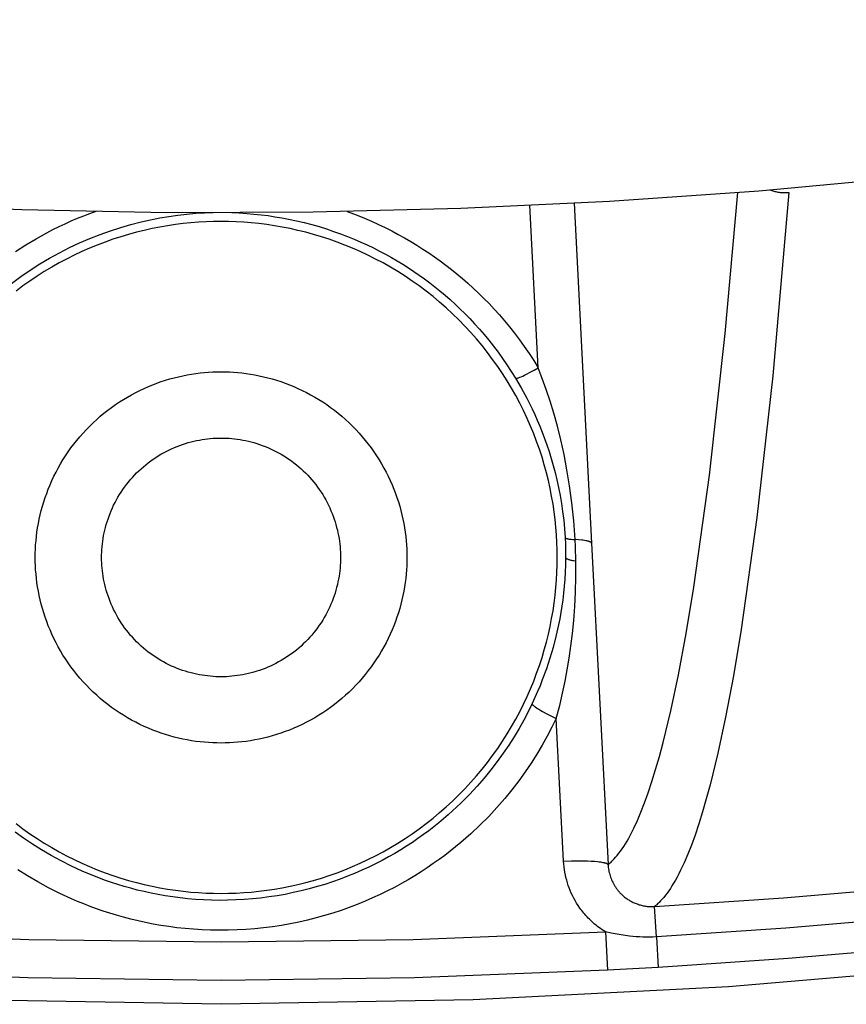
# Model space of a CAD drawing. Header units: millimetres. Extents: x -2637 to -1637, y 678 to 1678.
# Tile 269 of 348: x -2036 to -2027, y 1347 to 1358. Entities that reach past the tile are written whole.
import ezdxf

# ---------------------------------------------------------------- set-up
doc = ezdxf.new("R2010")
doc.units = ezdxf.units.MM
doc.layers.add('Make2D$B.SHOW mini', color=7, linetype='Continuous', true_color=0x000000)

msp = doc.modelspace()

# ---------------------------------------------------------------- linework, layer by layer
at = {"layer": 'Make2D$B.SHOW mini', "color": 18, "lineweight": -3, "true_color": 0x000000}
for points in [[(-2037.642, 1356.259), (-2035.968, 1356.19), (-2034.329, 1356.159), (-2032.675, 1356.163), (-2031.008, 1356.205), (-2029.329, 1356.285), (-2027.638, 1356.403), (-2025.938, 1356.561), (-2024.228, 1356.759), (-2022.511, 1356.998), (-2020.788, 1357.279), (-2019.061, 1357.602), (-2017.33, 1357.968), (-2015.597, 1358.378), (-2013.865, 1358.831), (-2012.133, 1359.329), (-2010.405, 1359.871), (-2008.681, 1360.458)], [(-2029.343, 1348.781), (-2029.335, 1348.788), (-2029.327, 1348.795), (-2029.318, 1348.803), (-2029.31, 1348.81), (-2029.301, 1348.819), (-2029.293, 1348.827), (-2029.275, 1348.845), (-2029.258, 1348.865), (-2029.24, 1348.886), (-2029.222, 1348.909), (-2029.204, 1348.933), (-2029.185, 1348.959), (-2029.167, 1348.987), (-2029.148, 1349.017), (-2029.129, 1349.048), (-2029.11, 1349.081), (-2029.091, 1349.117), (-2029.071, 1349.154), (-2029.052, 1349.194), (-2029.012, 1349.28), (-2028.972, 1349.375), (-2028.931, 1349.48), (-2028.89, 1349.594), (-2028.848, 1349.72), (-2028.806, 1349.856), (-2028.763, 1350.004), (-2028.721, 1350.163), (-2028.634, 1350.52), (-2028.547, 1350.929), (-2028.46, 1351.395), (-2028.373, 1351.921), (-2028.197, 1353.185), (-2028.02, 1354.788), (-2027.877, 1356.384)], [(-2027.299, 1356.384), (-2027.482, 1354.311), (-2027.661, 1352.706), (-2027.839, 1351.442), (-2027.927, 1350.915), (-2028.015, 1350.45), (-2028.103, 1350.041), (-2028.19, 1349.684), (-2028.233, 1349.525), (-2028.276, 1349.378), (-2028.318, 1349.241), (-2028.36, 1349.116), (-2028.402, 1349.002), (-2028.443, 1348.898), (-2028.484, 1348.803), (-2028.524, 1348.717), (-2028.543, 1348.678), (-2028.563, 1348.641), (-2028.582, 1348.605), (-2028.602, 1348.572), (-2028.621, 1348.541), (-2028.639, 1348.511), (-2028.658, 1348.484), (-2028.677, 1348.458), (-2028.695, 1348.434), (-2028.713, 1348.411), (-2028.731, 1348.39), (-2028.749, 1348.371), (-2028.766, 1348.353), (-2028.775, 1348.344), (-2028.783, 1348.336), (-2028.792, 1348.328), (-2028.8, 1348.321), (-2028.809, 1348.314), (-2028.817, 1348.307)], [(-2027.513, 1356.413), (-2027.504, 1356.41), (-2027.494, 1356.406), (-2027.483, 1356.403), (-2027.471, 1356.399), (-2027.459, 1356.396), (-2027.447, 1356.393), (-2027.435, 1356.391), (-2027.423, 1356.388), (-2027.411, 1356.387), (-2027.399, 1356.385), (-2027.387, 1356.384), (-2027.374, 1356.383), (-2027.362, 1356.382), (-2027.349, 1356.382), (-2027.337, 1356.382), (-2027.324, 1356.382), (-2027.311, 1356.383), (-2027.299, 1356.384)], [(-2030.132, 1354.401), (-2030.227, 1356.241)], [(-2029.728, 1356.262), (-2029.53, 1352.418)], [(-2036.085, 1355.355), (-2035.981, 1355.432), (-2035.874, 1355.505), (-2035.766, 1355.575), (-2035.656, 1355.641), (-2035.544, 1355.702), (-2035.431, 1355.76), (-2035.316, 1355.814), (-2035.201, 1355.863), (-2035.085, 1355.909), (-2034.968, 1355.951), (-2034.852, 1355.988), (-2034.736, 1356.022), (-2034.621, 1356.052), (-2034.515, 1356.075), (-2034.411, 1356.096), (-2034.308, 1356.113), (-2034.205, 1356.128), (-2034.104, 1356.139), (-2034.003, 1356.148), (-2033.904, 1356.154), (-2033.807, 1356.157)], [(-2036.042, 1355.715), (-2035.925, 1355.79), (-2035.806, 1355.861), (-2035.686, 1355.928), (-2035.617, 1355.964), (-2035.549, 1355.998), (-2035.48, 1356.03), (-2035.41, 1356.062), (-2035.34, 1356.092), (-2035.27, 1356.12), (-2035.2, 1356.147), (-2035.13, 1356.173)], [(-2033.596, 1356.156), (-2033.511, 1356.153), (-2033.428, 1356.147), (-2033.346, 1356.14), (-2033.266, 1356.132), (-2033.186, 1356.122), (-2033.108, 1356.11), (-2033.031, 1356.097), (-2032.955, 1356.083), (-2032.866, 1356.064), (-2032.778, 1356.043), (-2032.692, 1356.021), (-2032.608, 1355.997), (-2032.525, 1355.971), (-2032.445, 1355.944), (-2032.366, 1355.916), (-2032.289, 1355.886), (-2032.213, 1355.855), (-2032.139, 1355.823), (-2032.067, 1355.79), (-2031.996, 1355.756), (-2031.926, 1355.721), (-2031.858, 1355.685), (-2031.792, 1355.648), (-2031.726, 1355.61), (-2031.663, 1355.571), (-2031.6, 1355.531), (-2031.538, 1355.491), (-2031.478, 1355.449), (-2031.418, 1355.406), (-2031.359, 1355.362), (-2031.301, 1355.316), (-2031.243, 1355.27), (-2031.186, 1355.222), (-2031.129, 1355.172), (-2031.073, 1355.121), (-2031.017, 1355.068), (-2030.961, 1355.014), (-2030.907, 1354.957), (-2030.852, 1354.899), (-2030.798, 1354.839), (-2030.744, 1354.777), (-2030.691, 1354.712), (-2030.639, 1354.646), (-2030.587, 1354.578), (-2030.536, 1354.507), (-2030.487, 1354.435), (-2030.438, 1354.36), (-2030.39, 1354.284)], [(-2032.293, 1356.17), (-2032.178, 1356.126), (-2032.096, 1356.093), (-2032.017, 1356.059), (-2031.939, 1356.023), (-2031.862, 1355.986), (-2031.788, 1355.948), (-2031.714, 1355.91), (-2031.643, 1355.87), (-2031.572, 1355.829), (-2031.503, 1355.787), (-2031.436, 1355.744), (-2031.369, 1355.7), (-2031.304, 1355.655), (-2031.24, 1355.609), (-2031.176, 1355.561), (-2031.113, 1355.513), (-2031.051, 1355.462), (-2030.99, 1355.41), (-2030.928, 1355.357), (-2030.868, 1355.302), (-2030.807, 1355.245), (-2030.748, 1355.186), (-2030.689, 1355.126), (-2030.63, 1355.063), (-2030.572, 1354.999), (-2030.514, 1354.932), (-2030.457, 1354.863), (-2030.401, 1354.792), (-2030.345, 1354.718), (-2030.29, 1354.642), (-2030.237, 1354.564), (-2030.184, 1354.484), (-2030.132, 1354.401)], [(-2029.917, 1352.256), (-2029.918, 1352.34), (-2029.921, 1352.425), (-2029.926, 1352.511), (-2029.933, 1352.597), (-2029.941, 1352.684), (-2029.952, 1352.772), (-2029.965, 1352.859), (-2029.981, 1352.947), (-2029.998, 1353.036), (-2030.018, 1353.124), (-2030.04, 1353.213), (-2030.064, 1353.302), (-2030.09, 1353.39), (-2030.119, 1353.479), (-2030.151, 1353.567), (-2030.184, 1353.655), (-2030.22, 1353.742), (-2030.258, 1353.829), (-2030.299, 1353.916), (-2030.342, 1354.001), (-2030.387, 1354.086), (-2030.435, 1354.17), (-2030.485, 1354.253), (-2030.537, 1354.335), (-2030.591, 1354.416), (-2030.648, 1354.496), (-2030.706, 1354.574), (-2030.767, 1354.651), (-2030.83, 1354.727), (-2030.895, 1354.8), (-2030.962, 1354.873), (-2031.03, 1354.943), (-2031.101, 1355.012), (-2031.173, 1355.078), (-2031.247, 1355.143), (-2031.322, 1355.206), (-2031.399, 1355.267), (-2031.477, 1355.326), (-2031.557, 1355.382), (-2031.638, 1355.437), (-2031.72, 1355.489), (-2031.803, 1355.539), (-2031.887, 1355.586), (-2031.972, 1355.631), (-2032.058, 1355.674), (-2032.144, 1355.715), (-2032.231, 1355.753), (-2032.319, 1355.789), (-2032.406, 1355.823), (-2032.495, 1355.854), (-2032.583, 1355.883), (-2032.672, 1355.909), (-2032.76, 1355.934), (-2032.849, 1355.955), (-2032.937, 1355.975), (-2033.026, 1355.993), (-2033.114, 1356.008), (-2033.202, 1356.021), (-2033.289, 1356.032), (-2033.376, 1356.041), (-2033.462, 1356.047), (-2033.548, 1356.052), (-2033.633, 1356.055), (-2033.717, 1356.056), (-2033.802, 1356.055), (-2033.887, 1356.052), (-2033.972, 1356.047), (-2034.059, 1356.041), (-2034.146, 1356.032), (-2034.233, 1356.021), (-2034.321, 1356.008), (-2034.409, 1355.993), (-2034.497, 1355.975), (-2034.586, 1355.955), (-2034.674, 1355.934), (-2034.763, 1355.909), (-2034.851, 1355.883), (-2034.94, 1355.854), (-2035.028, 1355.823), (-2035.116, 1355.789), (-2035.204, 1355.753), (-2035.29, 1355.715), (-2035.377, 1355.674), (-2035.463, 1355.631), (-2035.548, 1355.586), (-2035.632, 1355.539), (-2035.715, 1355.489), (-2035.797, 1355.437), (-2035.878, 1355.382), (-2035.957, 1355.326), (-2036.035, 1355.267)], [(-2033.717, 1350.156), (-2033.764, 1350.157), (-2033.811, 1350.158), (-2033.858, 1350.161), (-2033.906, 1350.165), (-2033.954, 1350.169), (-2034.002, 1350.175), (-2034.051, 1350.183), (-2034.099, 1350.191), (-2034.148, 1350.201), (-2034.197, 1350.212), (-2034.246, 1350.224), (-2034.295, 1350.237), (-2034.344, 1350.252), (-2034.393, 1350.268), (-2034.442, 1350.285), (-2034.49, 1350.303), (-2034.539, 1350.323), (-2034.587, 1350.344), (-2034.634, 1350.367), (-2034.682, 1350.391), (-2034.729, 1350.416), (-2034.775, 1350.442), (-2034.821, 1350.47), (-2034.866, 1350.498), (-2034.911, 1350.528), (-2034.955, 1350.56), (-2034.998, 1350.592), (-2035.041, 1350.626), (-2035.083, 1350.66), (-2035.123, 1350.696), (-2035.163, 1350.733), (-2035.202, 1350.771), (-2035.24, 1350.81), (-2035.277, 1350.85), (-2035.313, 1350.891), (-2035.348, 1350.932), (-2035.381, 1350.975), (-2035.414, 1351.018), (-2035.445, 1351.062), (-2035.475, 1351.107), (-2035.504, 1351.152), (-2035.531, 1351.198), (-2035.558, 1351.245), (-2035.583, 1351.291), (-2035.606, 1351.339), (-2035.629, 1351.387), (-2035.65, 1351.435), (-2035.67, 1351.483), (-2035.688, 1351.532), (-2035.706, 1351.58), (-2035.722, 1351.629), (-2035.736, 1351.678), (-2035.75, 1351.727), (-2035.762, 1351.776), (-2035.773, 1351.825), (-2035.782, 1351.874), (-2035.791, 1351.923), (-2035.798, 1351.971), (-2035.804, 1352.019), (-2035.809, 1352.067), (-2035.813, 1352.115), (-2035.815, 1352.162), (-2035.817, 1352.209), (-2035.817, 1352.256), (-2035.817, 1352.303), (-2035.815, 1352.35), (-2035.813, 1352.397), (-2035.809, 1352.445), (-2035.804, 1352.493), (-2035.798, 1352.541), (-2035.791, 1352.589), (-2035.782, 1352.638), (-2035.773, 1352.687), (-2035.762, 1352.736), (-2035.75, 1352.785), (-2035.736, 1352.834), (-2035.722, 1352.883), (-2035.706, 1352.932), (-2035.688, 1352.98), (-2035.67, 1353.029), (-2035.65, 1353.077), (-2035.629, 1353.125), (-2035.606, 1353.173), (-2035.583, 1353.221), (-2035.558, 1353.267), (-2035.531, 1353.314), (-2035.504, 1353.36), (-2035.475, 1353.405), (-2035.445, 1353.45), (-2035.414, 1353.494), (-2035.381, 1353.537), (-2035.348, 1353.58), (-2035.313, 1353.621), (-2035.277, 1353.662), (-2035.24, 1353.702), (-2035.202, 1353.741), (-2035.163, 1353.779), (-2035.123, 1353.816), (-2035.083, 1353.852), (-2035.041, 1353.886), (-2034.998, 1353.92), (-2034.955, 1353.952), (-2034.911, 1353.984), (-2034.866, 1354.014), (-2034.821, 1354.043), (-2034.775, 1354.07), (-2034.729, 1354.096), (-2034.682, 1354.121), (-2034.634, 1354.145), (-2034.587, 1354.168), (-2034.539, 1354.189), (-2034.49, 1354.209), (-2034.442, 1354.227), (-2034.393, 1354.244), (-2034.344, 1354.26), (-2034.295, 1354.275), (-2034.246, 1354.288), (-2034.197, 1354.3), (-2034.148, 1354.311), (-2034.099, 1354.321), (-2034.051, 1354.329), (-2034.002, 1354.337), (-2033.954, 1354.343), (-2033.906, 1354.348), (-2033.858, 1354.351), (-2033.811, 1354.354), (-2033.764, 1354.355), (-2033.717, 1354.356)], [(-2033.717, 1354.356), (-2033.671, 1354.355), (-2033.624, 1354.354), (-2033.576, 1354.351), (-2033.529, 1354.348), (-2033.481, 1354.343), (-2033.432, 1354.337), (-2033.384, 1354.329), (-2033.335, 1354.321), (-2033.286, 1354.311), (-2033.237, 1354.3), (-2033.188, 1354.288), (-2033.139, 1354.275), (-2033.09, 1354.26), (-2033.042, 1354.244), (-2032.993, 1354.227), (-2032.944, 1354.209), (-2032.896, 1354.189), (-2032.848, 1354.168), (-2032.8, 1354.145), (-2032.753, 1354.121), (-2032.706, 1354.096), (-2032.659, 1354.07), (-2032.613, 1354.043), (-2032.568, 1354.014), (-2032.523, 1353.984), (-2032.479, 1353.952), (-2032.436, 1353.92), (-2032.394, 1353.886), (-2032.352, 1353.852), (-2032.311, 1353.816), (-2032.271, 1353.779), (-2032.232, 1353.741), (-2032.194, 1353.702), (-2032.157, 1353.662), (-2032.122, 1353.621), (-2032.087, 1353.58), (-2032.053, 1353.537), (-2032.021, 1353.494), (-2031.99, 1353.45), (-2031.96, 1353.405), (-2031.931, 1353.36), (-2031.903, 1353.314), (-2031.877, 1353.267), (-2031.852, 1353.221), (-2031.828, 1353.173), (-2031.806, 1353.125), (-2031.785, 1353.077), (-2031.765, 1353.029), (-2031.746, 1352.98), (-2031.729, 1352.932), (-2031.713, 1352.883), (-2031.698, 1352.834), (-2031.685, 1352.785), (-2031.673, 1352.736), (-2031.662, 1352.687), (-2031.652, 1352.638), (-2031.644, 1352.589), (-2031.637, 1352.541), (-2031.631, 1352.493), (-2031.626, 1352.445), (-2031.622, 1352.397), (-2031.619, 1352.35), (-2031.618, 1352.303), (-2031.617, 1352.256), (-2031.618, 1352.209), (-2031.619, 1352.162), (-2031.622, 1352.115), (-2031.626, 1352.067), (-2031.631, 1352.019), (-2031.637, 1351.971), (-2031.644, 1351.923), (-2031.652, 1351.874), (-2031.662, 1351.825), (-2031.673, 1351.776), (-2031.685, 1351.727), (-2031.698, 1351.678), (-2031.713, 1351.629), (-2031.729, 1351.58), (-2031.746, 1351.532), (-2031.765, 1351.483), (-2031.785, 1351.435), (-2031.806, 1351.387), (-2031.828, 1351.339), (-2031.852, 1351.291), (-2031.877, 1351.245), (-2031.903, 1351.198), (-2031.931, 1351.152), (-2031.96, 1351.107), (-2031.99, 1351.062), (-2032.021, 1351.018), (-2032.053, 1350.975), (-2032.087, 1350.932), (-2032.122, 1350.891), (-2032.157, 1350.85), (-2032.194, 1350.81), (-2032.232, 1350.771), (-2032.271, 1350.733), (-2032.311, 1350.696), (-2032.352, 1350.66), (-2032.394, 1350.626), (-2032.436, 1350.592), (-2032.479, 1350.56), (-2032.523, 1350.528), (-2032.568, 1350.498), (-2032.613, 1350.47), (-2032.659, 1350.442), (-2032.706, 1350.416), (-2032.753, 1350.391), (-2032.8, 1350.367), (-2032.848, 1350.344), (-2032.896, 1350.323), (-2032.944, 1350.303), (-2032.993, 1350.285), (-2033.042, 1350.268), (-2033.09, 1350.252), (-2033.139, 1350.237), (-2033.188, 1350.224), (-2033.237, 1350.212), (-2033.286, 1350.201), (-2033.335, 1350.191), (-2033.384, 1350.183), (-2033.432, 1350.175), (-2033.481, 1350.169), (-2033.529, 1350.165), (-2033.576, 1350.161), (-2033.624, 1350.158), (-2033.671, 1350.157), (-2033.717, 1350.156)], [(-2030.39, 1354.284), (-2030.39, 1354.284), (-2030.39, 1354.284), (-2030.39, 1354.284), (-2030.39, 1354.283), (-2030.39, 1354.283), (-2030.389, 1354.283), (-2030.389, 1354.283), (-2030.389, 1354.283), (-2030.389, 1354.283), (-2030.389, 1354.283), (-2030.389, 1354.283), (-2030.388, 1354.283), (-2030.388, 1354.282), (-2030.388, 1354.282), (-2030.388, 1354.282), (-2030.387, 1354.282), (-2030.387, 1354.282), (-2030.387, 1354.282), (-2030.387, 1354.282), (-2030.386, 1354.282), (-2030.386, 1354.282), (-2030.386, 1354.282), (-2030.385, 1354.282), (-2030.385, 1354.282), (-2030.385, 1354.282), (-2030.384, 1354.282), (-2030.383, 1354.282), (-2030.382, 1354.282), (-2030.382, 1354.282), (-2030.381, 1354.282), (-2030.38, 1354.282), (-2030.379, 1354.282), (-2030.378, 1354.282), (-2030.377, 1354.282), (-2030.375, 1354.283), (-2030.373, 1354.283), (-2030.371, 1354.283), (-2030.368, 1354.284), (-2030.366, 1354.285), (-2030.36, 1354.286), (-2030.354, 1354.288), (-2030.348, 1354.291), (-2030.341, 1354.293), (-2030.325, 1354.3), (-2030.307, 1354.307), (-2030.288, 1354.316), (-2030.267, 1354.327), (-2030.223, 1354.35), (-2030.177, 1354.375), (-2030.132, 1354.401)], [(-2029.717, 1352.458), (-2029.732, 1352.671), (-2029.753, 1352.873), (-2029.778, 1353.066), (-2029.808, 1353.248), (-2029.841, 1353.42), (-2029.878, 1353.584), (-2029.916, 1353.739), (-2029.957, 1353.886), (-2029.999, 1354.024), (-2030.042, 1354.155), (-2030.087, 1354.281), (-2030.132, 1354.401)], [(-2030.39, 1354.284), (-2030.326, 1354.173), (-2030.263, 1354.058), (-2030.203, 1353.936), (-2030.173, 1353.873), (-2030.144, 1353.808), (-2030.116, 1353.741), (-2030.088, 1353.672), (-2030.061, 1353.601), (-2030.035, 1353.528), (-2030.01, 1353.453), (-2029.986, 1353.376), (-2029.963, 1353.297), (-2029.942, 1353.215), (-2029.921, 1353.132), (-2029.903, 1353.046), (-2029.885, 1352.958), (-2029.87, 1352.867), (-2029.857, 1352.774), (-2029.845, 1352.678), (-2029.836, 1352.58), (-2029.829, 1352.48)], [(-2035.067, 1352.256), (-2035.067, 1352.286), (-2035.066, 1352.316), (-2035.064, 1352.347), (-2035.062, 1352.377), (-2035.059, 1352.408), (-2035.055, 1352.439), (-2035.05, 1352.47), (-2035.045, 1352.502), (-2035.039, 1352.533), (-2035.032, 1352.564), (-2035.024, 1352.596), (-2035.015, 1352.627), (-2035.006, 1352.659), (-2034.995, 1352.69), (-2034.984, 1352.722), (-2034.972, 1352.753), (-2034.96, 1352.784), (-2034.946, 1352.815), (-2034.932, 1352.846), (-2034.916, 1352.876), (-2034.9, 1352.906), (-2034.883, 1352.936), (-2034.866, 1352.966), (-2034.847, 1352.995), (-2034.828, 1353.023), (-2034.808, 1353.052), (-2034.787, 1353.08), (-2034.765, 1353.107), (-2034.743, 1353.134), (-2034.72, 1353.16), (-2034.696, 1353.186), (-2034.672, 1353.211), (-2034.647, 1353.235), (-2034.621, 1353.259), (-2034.595, 1353.282), (-2034.568, 1353.304), (-2034.541, 1353.326), (-2034.513, 1353.347), (-2034.485, 1353.367), (-2034.456, 1353.386), (-2034.427, 1353.404), (-2034.397, 1353.422), (-2034.367, 1353.439), (-2034.337, 1353.455), (-2034.307, 1353.47), (-2034.276, 1353.485), (-2034.245, 1353.498), (-2034.214, 1353.511), (-2034.183, 1353.523), (-2034.152, 1353.534), (-2034.12, 1353.544), (-2034.089, 1353.554), (-2034.057, 1353.563), (-2034.026, 1353.57), (-2033.994, 1353.577), (-2033.963, 1353.583), (-2033.932, 1353.589), (-2033.9, 1353.594), (-2033.869, 1353.597), (-2033.839, 1353.601), (-2033.808, 1353.603), (-2033.777, 1353.605), (-2033.747, 1353.606), (-2033.717, 1353.606), (-2033.687, 1353.606), (-2033.657, 1353.605), (-2033.627, 1353.603), (-2033.596, 1353.601), (-2033.565, 1353.597), (-2033.534, 1353.594), (-2033.503, 1353.589), (-2033.472, 1353.583), (-2033.44, 1353.577), (-2033.409, 1353.57), (-2033.377, 1353.563), (-2033.346, 1353.554), (-2033.314, 1353.544), (-2033.283, 1353.534), (-2033.252, 1353.523), (-2033.22, 1353.511), (-2033.189, 1353.498), (-2033.158, 1353.485), (-2033.128, 1353.47), (-2033.097, 1353.455), (-2033.067, 1353.439), (-2033.037, 1353.422), (-2033.008, 1353.404), (-2032.979, 1353.386), (-2032.95, 1353.367), (-2032.922, 1353.347), (-2032.894, 1353.326), (-2032.866, 1353.304), (-2032.84, 1353.282), (-2032.813, 1353.259), (-2032.788, 1353.235), (-2032.763, 1353.211), (-2032.738, 1353.186), (-2032.715, 1353.16), (-2032.692, 1353.134), (-2032.669, 1353.107), (-2032.648, 1353.08), (-2032.627, 1353.052), (-2032.607, 1353.023), (-2032.587, 1352.995), (-2032.569, 1352.966), (-2032.551, 1352.936), (-2032.534, 1352.906), (-2032.518, 1352.876), (-2032.503, 1352.846), (-2032.488, 1352.815), (-2032.475, 1352.784), (-2032.462, 1352.753), (-2032.45, 1352.722), (-2032.439, 1352.69), (-2032.429, 1352.659), (-2032.419, 1352.627), (-2032.411, 1352.596), (-2032.403, 1352.564), (-2032.396, 1352.533), (-2032.39, 1352.502), (-2032.384, 1352.47), (-2032.38, 1352.439), (-2032.376, 1352.408), (-2032.373, 1352.377), (-2032.37, 1352.347), (-2032.369, 1352.316), (-2032.368, 1352.286), (-2032.367, 1352.256)], [(-2029.829, 1352.48), (-2029.826, 1352.406), (-2029.824, 1352.331), (-2029.823, 1352.256)], [(-2029.829, 1352.479), (-2029.829, 1352.479), (-2029.829, 1352.479), (-2029.828, 1352.479), (-2029.828, 1352.479), (-2029.828, 1352.479), (-2029.828, 1352.478), (-2029.828, 1352.478), (-2029.828, 1352.478), (-2029.828, 1352.478), (-2029.828, 1352.478), (-2029.828, 1352.478), (-2029.827, 1352.477), (-2029.827, 1352.477), (-2029.827, 1352.477), (-2029.827, 1352.477), (-2029.826, 1352.476), (-2029.826, 1352.476), (-2029.826, 1352.476), (-2029.825, 1352.476), (-2029.825, 1352.475), (-2029.825, 1352.475), (-2029.825, 1352.475), (-2029.824, 1352.475), (-2029.824, 1352.475), (-2029.823, 1352.474), (-2029.822, 1352.474), (-2029.821, 1352.473), (-2029.82, 1352.473), (-2029.819, 1352.472), (-2029.818, 1352.472), (-2029.817, 1352.471), (-2029.816, 1352.471), (-2029.814, 1352.47), (-2029.811, 1352.469), (-2029.809, 1352.469), (-2029.806, 1352.468), (-2029.802, 1352.467), (-2029.795, 1352.466), (-2029.788, 1352.464), (-2029.779, 1352.463), (-2029.77, 1352.462), (-2029.761, 1352.461), (-2029.74, 1352.459), (-2029.717, 1352.458)], [(-2029.709, 1352.216), (-2029.713, 1352.377), (-2029.717, 1352.458)], [(-2029.53, 1352.418), (-2029.53, 1352.418), (-2029.53, 1352.418), (-2029.53, 1352.419), (-2029.531, 1352.419), (-2029.531, 1352.419), (-2029.531, 1352.419), (-2029.531, 1352.419), (-2029.531, 1352.42), (-2029.531, 1352.42), (-2029.531, 1352.42), (-2029.531, 1352.42), (-2029.531, 1352.421), (-2029.531, 1352.421), (-2029.531, 1352.421), (-2029.532, 1352.421), (-2029.532, 1352.421), (-2029.532, 1352.422), (-2029.532, 1352.422), (-2029.532, 1352.422), (-2029.532, 1352.422), (-2029.533, 1352.423), (-2029.533, 1352.423), (-2029.533, 1352.423), (-2029.534, 1352.424), (-2029.534, 1352.424), (-2029.535, 1352.425), (-2029.535, 1352.425), (-2029.536, 1352.425), (-2029.536, 1352.426), (-2029.537, 1352.426), (-2029.537, 1352.427), (-2029.538, 1352.427), (-2029.538, 1352.428), (-2029.539, 1352.428), (-2029.54, 1352.429), (-2029.542, 1352.43), (-2029.543, 1352.43), (-2029.545, 1352.431), (-2029.546, 1352.432), (-2029.548, 1352.433), (-2029.55, 1352.433), (-2029.552, 1352.434), (-2029.556, 1352.436), (-2029.561, 1352.437), (-2029.566, 1352.439), (-2029.571, 1352.44), (-2029.576, 1352.441), (-2029.582, 1352.443), (-2029.595, 1352.445), (-2029.609, 1352.448), (-2029.625, 1352.45), (-2029.641, 1352.452), (-2029.678, 1352.455), (-2029.717, 1352.458)], [(-2029.53, 1352.418), (-2029.343, 1348.781)], [(-2036.035, 1349.245), (-2035.957, 1349.186), (-2035.878, 1349.13), (-2035.797, 1349.075), (-2035.715, 1349.023), (-2035.632, 1348.973), (-2035.548, 1348.926), (-2035.463, 1348.881), (-2035.377, 1348.838), (-2035.29, 1348.797), (-2035.204, 1348.759), (-2035.116, 1348.723), (-2035.028, 1348.689), (-2034.94, 1348.658), (-2034.851, 1348.629), (-2034.763, 1348.603), (-2034.674, 1348.578), (-2034.586, 1348.557), (-2034.497, 1348.537), (-2034.409, 1348.519), (-2034.321, 1348.504), (-2034.233, 1348.491), (-2034.146, 1348.48), (-2034.059, 1348.471), (-2033.972, 1348.465), (-2033.887, 1348.46), (-2033.802, 1348.457), (-2033.717, 1348.456), (-2033.633, 1348.457), (-2033.548, 1348.46), (-2033.462, 1348.465), (-2033.376, 1348.471), (-2033.289, 1348.48), (-2033.202, 1348.491), (-2033.114, 1348.504), (-2033.026, 1348.519), (-2032.937, 1348.537), (-2032.849, 1348.557), (-2032.76, 1348.578), (-2032.672, 1348.603), (-2032.583, 1348.629), (-2032.495, 1348.658), (-2032.406, 1348.689), (-2032.319, 1348.723), (-2032.231, 1348.759), (-2032.144, 1348.797), (-2032.058, 1348.838), (-2031.972, 1348.881), (-2031.887, 1348.926), (-2031.803, 1348.973), (-2031.72, 1349.023), (-2031.638, 1349.075), (-2031.557, 1349.13), (-2031.477, 1349.186), (-2031.399, 1349.245), (-2031.322, 1349.306), (-2031.247, 1349.369), (-2031.173, 1349.434), (-2031.101, 1349.5), (-2031.03, 1349.569), (-2030.962, 1349.639), (-2030.895, 1349.712), (-2030.83, 1349.785), (-2030.767, 1349.861), (-2030.706, 1349.938), (-2030.648, 1350.016), (-2030.591, 1350.096), (-2030.537, 1350.177), (-2030.485, 1350.259), (-2030.435, 1350.342), (-2030.387, 1350.426), (-2030.342, 1350.511), (-2030.299, 1350.596), (-2030.258, 1350.683), (-2030.22, 1350.77), (-2030.184, 1350.857), (-2030.151, 1350.945), (-2030.119, 1351.033), (-2030.09, 1351.122), (-2030.064, 1351.21), (-2030.04, 1351.299), (-2030.018, 1351.388), (-2029.998, 1351.476), (-2029.981, 1351.565), (-2029.965, 1351.653), (-2029.952, 1351.74), (-2029.941, 1351.828), (-2029.933, 1351.915), (-2029.926, 1352.001), (-2029.921, 1352.087), (-2029.918, 1352.172), (-2029.917, 1352.256)], [(-2032.367, 1352.256), (-2032.368, 1352.226), (-2032.369, 1352.196), (-2032.37, 1352.165), (-2032.373, 1352.135), (-2032.376, 1352.104), (-2032.38, 1352.073), (-2032.384, 1352.042), (-2032.39, 1352.01), (-2032.396, 1351.979), (-2032.403, 1351.948), (-2032.411, 1351.916), (-2032.419, 1351.885), (-2032.429, 1351.853), (-2032.439, 1351.822), (-2032.45, 1351.79), (-2032.462, 1351.759), (-2032.475, 1351.728), (-2032.488, 1351.697), (-2032.503, 1351.666), (-2032.518, 1351.636), (-2032.534, 1351.606), (-2032.551, 1351.576), (-2032.569, 1351.546), (-2032.587, 1351.517), (-2032.607, 1351.489), (-2032.627, 1351.46), (-2032.648, 1351.432), (-2032.669, 1351.405), (-2032.692, 1351.378), (-2032.715, 1351.352), (-2032.738, 1351.326), (-2032.763, 1351.301), (-2032.788, 1351.277), (-2032.813, 1351.253), (-2032.84, 1351.23), (-2032.866, 1351.208), (-2032.894, 1351.186), (-2032.922, 1351.165), (-2032.95, 1351.145), (-2032.979, 1351.126), (-2033.008, 1351.108), (-2033.037, 1351.09), (-2033.067, 1351.073), (-2033.097, 1351.057), (-2033.128, 1351.042), (-2033.158, 1351.027), (-2033.189, 1351.014), (-2033.22, 1351.001), (-2033.252, 1350.989), (-2033.283, 1350.978), (-2033.314, 1350.968), (-2033.346, 1350.958), (-2033.377, 1350.95), (-2033.409, 1350.942), (-2033.44, 1350.935), (-2033.472, 1350.929), (-2033.503, 1350.923), (-2033.534, 1350.919), (-2033.565, 1350.915), (-2033.596, 1350.911), (-2033.627, 1350.909), (-2033.657, 1350.907), (-2033.687, 1350.906), (-2033.717, 1350.906), (-2033.747, 1350.906), (-2033.777, 1350.907), (-2033.808, 1350.909), (-2033.839, 1350.911), (-2033.869, 1350.915), (-2033.9, 1350.919), (-2033.932, 1350.923), (-2033.963, 1350.929), (-2033.994, 1350.935), (-2034.026, 1350.942), (-2034.057, 1350.95), (-2034.089, 1350.958), (-2034.12, 1350.968), (-2034.152, 1350.978), (-2034.183, 1350.989), (-2034.214, 1351.001), (-2034.245, 1351.014), (-2034.276, 1351.027), (-2034.307, 1351.042), (-2034.337, 1351.057), (-2034.367, 1351.073), (-2034.397, 1351.09), (-2034.427, 1351.108), (-2034.456, 1351.126), (-2034.485, 1351.145), (-2034.513, 1351.165), (-2034.541, 1351.186), (-2034.568, 1351.208), (-2034.595, 1351.23), (-2034.621, 1351.253), (-2034.647, 1351.277), (-2034.672, 1351.301), (-2034.696, 1351.326), (-2034.72, 1351.352), (-2034.743, 1351.378), (-2034.765, 1351.405), (-2034.787, 1351.432), (-2034.808, 1351.46), (-2034.828, 1351.489), (-2034.847, 1351.517), (-2034.866, 1351.546), (-2034.883, 1351.576), (-2034.9, 1351.606), (-2034.916, 1351.636), (-2034.932, 1351.666), (-2034.946, 1351.697), (-2034.96, 1351.728), (-2034.972, 1351.759), (-2034.984, 1351.79), (-2034.995, 1351.822), (-2035.006, 1351.853), (-2035.015, 1351.885), (-2035.024, 1351.916), (-2035.032, 1351.948), (-2035.039, 1351.979), (-2035.045, 1352.01), (-2035.05, 1352.042), (-2035.055, 1352.073), (-2035.059, 1352.104), (-2035.062, 1352.135), (-2035.064, 1352.165), (-2035.066, 1352.196), (-2035.067, 1352.226), (-2035.067, 1352.256)], [(-2029.823, 1352.256), (-2029.825, 1352.171), (-2029.828, 1352.088), (-2029.833, 1352.008), (-2029.839, 1351.929), (-2029.846, 1351.852), (-2029.855, 1351.777), (-2029.866, 1351.704), (-2029.877, 1351.633), (-2029.889, 1351.563), (-2029.903, 1351.495), (-2029.932, 1351.363), (-2029.965, 1351.238), (-2030.001, 1351.116), (-2030.041, 1350.995), (-2030.087, 1350.87), (-2030.112, 1350.805), (-2030.14, 1350.739), (-2030.17, 1350.671), (-2030.202, 1350.602)], [(-2029.823, 1352.256), (-2029.823, 1352.256), (-2029.823, 1352.256), (-2029.823, 1352.255), (-2029.823, 1352.255), (-2029.823, 1352.255), (-2029.823, 1352.255), (-2029.823, 1352.255), (-2029.823, 1352.255), (-2029.823, 1352.254), (-2029.823, 1352.254), (-2029.823, 1352.254), (-2029.823, 1352.254), (-2029.823, 1352.254), (-2029.823, 1352.253), (-2029.823, 1352.253), (-2029.822, 1352.253), (-2029.822, 1352.252), (-2029.822, 1352.252), (-2029.822, 1352.251), (-2029.822, 1352.251), (-2029.821, 1352.251), (-2029.821, 1352.25), (-2029.821, 1352.25), (-2029.82, 1352.25), (-2029.82, 1352.249), (-2029.82, 1352.249), (-2029.82, 1352.249), (-2029.819, 1352.248), (-2029.819, 1352.248), (-2029.818, 1352.248), (-2029.818, 1352.247), (-2029.818, 1352.247), (-2029.817, 1352.246), (-2029.816, 1352.245), (-2029.815, 1352.245), (-2029.814, 1352.244), (-2029.813, 1352.243), (-2029.812, 1352.243), (-2029.811, 1352.242), (-2029.809, 1352.241), (-2029.808, 1352.241), (-2029.807, 1352.24), (-2029.805, 1352.239), (-2029.802, 1352.238), (-2029.799, 1352.236), (-2029.796, 1352.235), (-2029.792, 1352.234), (-2029.788, 1352.232), (-2029.784, 1352.231), (-2029.775, 1352.229), (-2029.766, 1352.226), (-2029.755, 1352.224), (-2029.744, 1352.222), (-2029.733, 1352.22), (-2029.709, 1352.216)], [(-2029.929, 1350.435), (-2029.89, 1350.581), (-2029.857, 1350.722), (-2029.828, 1350.856), (-2029.804, 1350.986), (-2029.782, 1351.117), (-2029.763, 1351.252), (-2029.746, 1351.394), (-2029.731, 1351.543), (-2029.72, 1351.699), (-2029.712, 1351.863), (-2029.708, 1352.035), (-2029.709, 1352.216)], [(-2008.712, 1351.012), (-2010.205, 1350.561), (-2011.7, 1350.14), (-2013.194, 1349.748), (-2014.688, 1349.386), (-2016.181, 1349.053), (-2017.671, 1348.749), (-2019.159, 1348.473), (-2020.643, 1348.226), (-2022.122, 1348.006), (-2023.596, 1347.814), (-2025.064, 1347.648), (-2027.981, 1347.397), (-2030.867, 1347.25), (-2033.717, 1347.201), (-2036.566, 1347.25)], [(-2030.202, 1350.602), (-2030.248, 1350.508), (-2030.297, 1350.415), (-2030.349, 1350.321), (-2030.405, 1350.227), (-2030.465, 1350.133), (-2030.528, 1350.04), (-2030.595, 1349.947), (-2030.667, 1349.853), (-2030.743, 1349.76), (-2030.824, 1349.667), (-2030.911, 1349.574), (-2031.002, 1349.481), (-2031.1, 1349.389), (-2031.151, 1349.344), (-2031.204, 1349.298), (-2031.258, 1349.253), (-2031.314, 1349.208), (-2031.371, 1349.164), (-2031.431, 1349.12), (-2031.492, 1349.076), (-2031.555, 1349.033), (-2031.62, 1348.991), (-2031.687, 1348.949), (-2031.755, 1348.908), (-2031.826, 1348.868), (-2031.898, 1348.828), (-2031.973, 1348.79), (-2032.049, 1348.753), (-2032.128, 1348.717), (-2032.208, 1348.682), (-2032.29, 1348.649), (-2032.373, 1348.617), (-2032.458, 1348.587), (-2032.544, 1348.558), (-2032.632, 1348.532), (-2032.721, 1348.507), (-2032.811, 1348.484), (-2032.901, 1348.464), (-2032.993, 1348.445), (-2033.085, 1348.429), (-2033.178, 1348.415), (-2033.271, 1348.403), (-2033.364, 1348.393), (-2033.457, 1348.386), (-2033.55, 1348.381), (-2033.643, 1348.378), (-2033.735, 1348.377), (-2033.826, 1348.379), (-2033.917, 1348.382), (-2034.006, 1348.388), (-2034.094, 1348.395), (-2034.18, 1348.405), (-2034.264, 1348.416), (-2034.348, 1348.428), (-2034.429, 1348.443), (-2034.509, 1348.458), (-2034.587, 1348.476), (-2034.664, 1348.494), (-2034.739, 1348.514), (-2034.813, 1348.534), (-2034.885, 1348.556), (-2034.955, 1348.579), (-2035.024, 1348.603), (-2035.091, 1348.628), (-2035.157, 1348.653), (-2035.222, 1348.68), (-2035.286, 1348.707), (-2035.408, 1348.764), (-2035.526, 1348.823), (-2035.639, 1348.885), (-2035.747, 1348.949), (-2035.85, 1349.014), (-2035.949, 1349.081), (-2036.044, 1349.149)], [(-2030.201, 1350.596), (-2030.201, 1350.596), (-2030.2, 1350.595), (-2030.2, 1350.595), (-2030.199, 1350.594), (-2030.199, 1350.593), (-2030.199, 1350.593), (-2030.198, 1350.592), (-2030.198, 1350.592), (-2030.197, 1350.59), (-2030.195, 1350.589), (-2030.194, 1350.588), (-2030.193, 1350.586), (-2030.191, 1350.585), (-2030.189, 1350.583), (-2030.186, 1350.58), (-2030.181, 1350.576), (-2030.177, 1350.572), (-2030.172, 1350.569), (-2030.166, 1350.565), (-2030.154, 1350.556), (-2030.14, 1350.547), (-2030.125, 1350.538), (-2030.105, 1350.526), (-2030.084, 1350.514), (-2030.035, 1350.487), (-2029.982, 1350.461), (-2029.929, 1350.435)], [(-2029.929, 1350.435), (-2029.978, 1350.334), (-2030.031, 1350.233), (-2030.088, 1350.132), (-2030.148, 1350.031), (-2030.212, 1349.93), (-2030.28, 1349.83), (-2030.352, 1349.729), (-2030.43, 1349.628), (-2030.512, 1349.528), (-2030.599, 1349.428), (-2030.692, 1349.327), (-2030.791, 1349.228), (-2030.896, 1349.129), (-2030.951, 1349.08), (-2031.008, 1349.031), (-2031.067, 1348.982), (-2031.127, 1348.934), (-2031.189, 1348.886), (-2031.253, 1348.838), (-2031.319, 1348.792), (-2031.387, 1348.745), (-2031.457, 1348.699), (-2031.529, 1348.654), (-2031.603, 1348.61), (-2031.679, 1348.567), (-2031.757, 1348.524), (-2031.837, 1348.483), (-2031.92, 1348.443), (-2032.004, 1348.404), (-2032.09, 1348.367), (-2032.179, 1348.331), (-2032.268, 1348.296), (-2032.36, 1348.264), (-2032.453, 1348.233), (-2032.547, 1348.204), (-2032.643, 1348.178), (-2032.74, 1348.153), (-2032.838, 1348.131), (-2032.937, 1348.111), (-2033.036, 1348.094), (-2033.136, 1348.079), (-2033.236, 1348.066), (-2033.337, 1348.055), (-2033.437, 1348.047), (-2033.537, 1348.042), (-2033.637, 1348.039), (-2033.736, 1348.038), (-2033.835, 1348.04), (-2033.932, 1348.044), (-2034.028, 1348.05), (-2034.123, 1348.058), (-2034.216, 1348.068), (-2034.307, 1348.08), (-2034.397, 1348.093), (-2034.484, 1348.109), (-2034.571, 1348.126), (-2034.655, 1348.144), (-2034.738, 1348.164), (-2034.819, 1348.185), (-2034.898, 1348.208), (-2034.975, 1348.231), (-2035.051, 1348.256), (-2035.126, 1348.282), (-2035.198, 1348.308), (-2035.27, 1348.336), (-2035.339, 1348.364), (-2035.408, 1348.394), (-2035.54, 1348.455), (-2035.667, 1348.519), (-2035.789, 1348.585), (-2035.905, 1348.654), (-2036.016, 1348.724)], [(-2029.846, 1348.819), (-2029.929, 1350.435)], [(-2029.846, 1348.819), (-2029.756, 1348.823), (-2029.664, 1348.824), (-2029.575, 1348.823), (-2029.534, 1348.821), (-2029.495, 1348.819), (-2029.461, 1348.815), (-2029.445, 1348.814), (-2029.43, 1348.812), (-2029.417, 1348.81), (-2029.404, 1348.807), (-2029.393, 1348.805), (-2029.388, 1348.804), (-2029.383, 1348.803), (-2029.378, 1348.801), (-2029.374, 1348.8), (-2029.37, 1348.799), (-2029.366, 1348.798), (-2029.363, 1348.796), (-2029.361, 1348.796), (-2029.359, 1348.795), (-2029.358, 1348.794), (-2029.357, 1348.794), (-2029.355, 1348.793), (-2029.354, 1348.792), (-2029.353, 1348.792), (-2029.352, 1348.791), (-2029.351, 1348.79), (-2029.35, 1348.79), (-2029.35, 1348.79), (-2029.349, 1348.789), (-2029.349, 1348.789), (-2029.348, 1348.788), (-2029.348, 1348.788), (-2029.348, 1348.788), (-2029.347, 1348.787), (-2029.347, 1348.787), (-2029.347, 1348.787), (-2029.346, 1348.786), (-2029.346, 1348.786), (-2029.346, 1348.786), (-2029.345, 1348.785), (-2029.345, 1348.785), (-2029.345, 1348.785), (-2029.345, 1348.784), (-2029.344, 1348.784), (-2029.344, 1348.784), (-2029.344, 1348.783), (-2029.344, 1348.783), (-2029.344, 1348.782), (-2029.344, 1348.782), (-2029.344, 1348.782), (-2029.343, 1348.781), (-2029.343, 1348.781)], [(-2029.374, 1348.02), (-2029.393, 1348.032), (-2029.411, 1348.044), (-2029.429, 1348.057), (-2029.446, 1348.069), (-2029.463, 1348.082), (-2029.479, 1348.095), (-2029.495, 1348.108), (-2029.511, 1348.122), (-2029.525, 1348.135), (-2029.54, 1348.149), (-2029.554, 1348.163), (-2029.568, 1348.177), (-2029.581, 1348.191), (-2029.593, 1348.205), (-2029.606, 1348.219), (-2029.618, 1348.233), (-2029.629, 1348.247), (-2029.64, 1348.261), (-2029.651, 1348.275), (-2029.661, 1348.289), (-2029.681, 1348.318), (-2029.699, 1348.346), (-2029.716, 1348.375), (-2029.731, 1348.403), (-2029.746, 1348.431), (-2029.759, 1348.46), (-2029.771, 1348.488), (-2029.783, 1348.517), (-2029.793, 1348.546), (-2029.802, 1348.575), (-2029.811, 1348.604), (-2029.819, 1348.634), (-2029.825, 1348.663), (-2029.831, 1348.694), (-2029.836, 1348.724), (-2029.84, 1348.756), (-2029.843, 1348.787), (-2029.846, 1348.819)], [(-2029.343, 1348.781), (-2029.342, 1348.765), (-2029.341, 1348.748), (-2029.339, 1348.732), (-2029.336, 1348.716), (-2029.333, 1348.7), (-2029.329, 1348.685), (-2029.325, 1348.67), (-2029.321, 1348.655), (-2029.316, 1348.64), (-2029.31, 1348.625), (-2029.304, 1348.61), (-2029.298, 1348.595), (-2029.291, 1348.581), (-2029.283, 1348.566), (-2029.275, 1348.551), (-2029.266, 1348.536), (-2029.261, 1348.529), (-2029.256, 1348.522), (-2029.251, 1348.514), (-2029.246, 1348.507), (-2029.24, 1348.5), (-2029.234, 1348.492), (-2029.228, 1348.485), (-2029.222, 1348.478), (-2029.216, 1348.47), (-2029.209, 1348.463), (-2029.202, 1348.456), (-2029.195, 1348.449), (-2029.188, 1348.442), (-2029.18, 1348.435), (-2029.172, 1348.428), (-2029.164, 1348.421), (-2029.156, 1348.414), (-2029.147, 1348.407), (-2029.138, 1348.401), (-2029.129, 1348.394), (-2029.12, 1348.388), (-2029.11, 1348.382), (-2029.101, 1348.376), (-2029.091, 1348.37), (-2029.08, 1348.365), (-2029.07, 1348.359), (-2029.06, 1348.354), (-2029.049, 1348.349), (-2029.038, 1348.344), (-2029.027, 1348.34), (-2029.016, 1348.336), (-2029.005, 1348.332), (-2028.993, 1348.328), (-2028.982, 1348.325), (-2028.97, 1348.322), (-2028.959, 1348.319), (-2028.947, 1348.316), (-2028.935, 1348.314), (-2028.923, 1348.312), (-2028.912, 1348.31), (-2028.9, 1348.309), (-2028.888, 1348.308), (-2028.876, 1348.307), (-2028.864, 1348.306), (-2028.853, 1348.306), (-2028.841, 1348.306), (-2028.829, 1348.306), (-2028.817, 1348.307)], [(-2028.817, 1348.307), (-2027.361, 1348.406), (-2025.907, 1348.531), (-2024.455, 1348.681), (-2023.006, 1348.856)], [(-2022.962, 1348.515), (-2024.416, 1348.338), (-2025.874, 1348.187), (-2027.335, 1348.062), (-2028.797, 1347.963)], [(-2028.797, 1347.963), (-2028.817, 1348.307)], [(-2022.917, 1348.173), (-2024.378, 1347.996), (-2025.842, 1347.844), (-2027.308, 1347.719), (-2028.777, 1347.619)], [(-2038.06, 1348.02), (-2035.89, 1347.935), (-2033.717, 1347.907), (-2031.545, 1347.935), (-2029.374, 1348.02)], [(-2029.374, 1348.02), (-2029.351, 1347.586)], [(-2028.797, 1347.963), (-2028.836, 1347.961), (-2028.875, 1347.96), (-2028.913, 1347.96), (-2028.951, 1347.961), (-2028.989, 1347.963), (-2029.026, 1347.965), (-2029.063, 1347.968), (-2029.1, 1347.972), (-2029.172, 1347.982), (-2029.241, 1347.993), (-2029.309, 1348.006), (-2029.374, 1348.02)], [(-2028.797, 1347.963), (-2028.777, 1347.619)], [(-2029.351, 1347.586), (-2031.533, 1347.501), (-2033.717, 1347.472), (-2035.901, 1347.501), (-2038.083, 1347.586)], [(-2028.777, 1347.619), (-2029.351, 1347.586)]]:
    msp.add_lwpolyline(points, dxfattribs=at)

doc.saveas('drawing.dxf')
